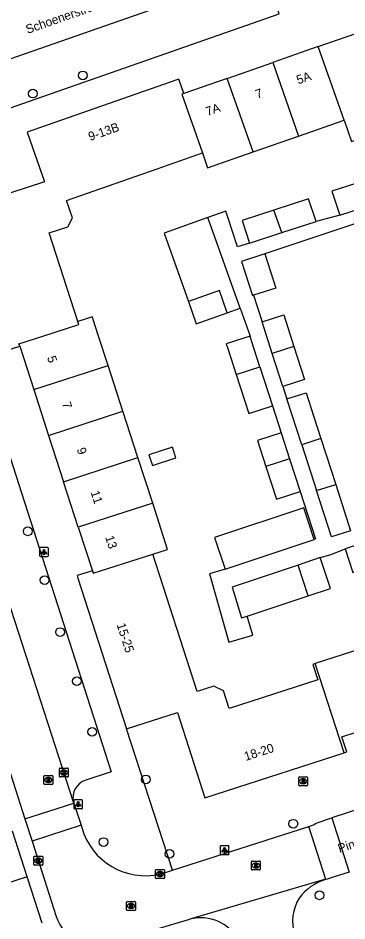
# Model space of a CAD drawing. Extents: x 159377 to 159983, y 382996 to 383595.
# Drawn here: x 159601.6 to 159638.5, y 383184.3 to 383285.7 of the extents above; entities that cross this region are included whole.
import ezdxf

# ---------------------------------------------------------------- set-up
doc = ezdxf.new("R2010")
doc.units = 0
for name, color, linetype in [('IMGEO_Boom', 7, 'Continuous'), ('IMGEO_Brandkraan', 7, 'Continuous'), ('IMGEO_Kolk', 7, 'Continuous'), ('IMGEO_Lichtpunt', 7, 'Continuous'), ('IMGEO_Openbare_ruimte_label', 7, 'Continuous'), ('IMGEO_Pand', 7, 'Continuous'), ('IMGEO_Pand_nummerreeks', 7, 'Continuous'), ('IMGEO_Rijbaan_lokaal_open', 7, 'Continuous'), ('IMGEO_Rioolput', 7, 'Continuous'), ('IMGEO_Voetpad_open', 7, 'Continuous')]:
    doc.layers.add(name, color=color, linetype=linetype)

msp = doc.modelspace()

# ---------------------------------------------------------------- linework, layer by layer
at = {"layer": 'IMGEO_Boom'}
for centre in [(159608.86, 383279.29), (159603.23, 383277.24), (159602.66, 383228.05), (159604.56, 383222.55), (159606.29, 383216.73), (159608.18, 383211.21), (159609.89, 383205.51), (159615.93, 383200.17), (159632.5, 383195.19), (159611.17, 383193.13), (159618.59, 383191.8), (159635.45, 383187.14)]:
    msp.add_circle(centre, 0.489, dxfattribs=at)
at = {"layer": 'IMGEO_Brandkraan'}
for p, q in [((159633.11, 383199.53), (159633.11, 383200.38)), ((159633.18, 383200.46), (159634.03, 383200.46)), ((159633.59, 383200.24), (159633.62, 383200.24)), ((159634.11, 383200.38), (159634.11, 383199.53)), ((159634.03, 383199.46), (159633.18, 383199.46)), ((159633.62, 383199.68), (159633.59, 383199.68))]:
    msp.add_line(p, q, dxfattribs=at)
for points in [[(159633.11, 383199.53), (159633.11, 383200.38)], [(159633.18, 383200.46), (159634.03, 383200.46)], [(159633.45, 383200.16), (159633.45, 383199.76), (159633.67, 383199.76)], [(159633.69, 383200.16), (159633.45, 383200.16)], [(159633.63, 383200.07), (159633.58, 383200.07), (159633.58, 383200)], [(159633.58, 383200), (159633.63, 383200)], [(159633.64, 383199.92), (159633.58, 383199.92), (159633.58, 383199.84)], [(159633.58, 383199.84), (159633.64, 383199.84)], [(159634.11, 383200.38), (159634.11, 383199.53)], [(159634.03, 383199.46), (159633.18, 383199.46)]]:
    msp.add_lwpolyline(points, dxfattribs=at)
for centre, radius, start, end in [((159633.18, 383200.38), 0.0765, 91.552, 178.448), ((159633.18, 383200.38), 0.0765, 91.552, 178.448), ((159633.63, 383200.04), 0.0379, 267.8285, 90.9355), ((159633.64, 383199.88), 0.0404, 269.8759, 90.5077), ((159633.67, 383200.01), 0.251, 268.6676, 293.5347), ((159633.69, 383200.01), 0.145, 59.4692, 91.5367), ((159633.71, 383200.06), 0.0922, 285.5137, 58.1501), ((159633.72, 383199.87), 0.105, 301.3115, 78.989), ((159634.03, 383200.38), 0.0765, 1.552, 88.448), ((159634.03, 383200.38), 0.0765, 1.552, 88.448), ((159633.18, 383199.53), 0.0765, 181.552, 268.448), ((159633.18, 383199.53), 0.0765, 181.552, 268.448), ((159634.03, 383199.53), 0.0765, 271.552, 358.448), ((159634.03, 383199.53), 0.0765, 271.552, 358.448)]:
    msp.add_arc(centre, radius, start, end, dxfattribs=at)
for centre, major_axis, ratio, start_param, end_param in [((159633.59, 383199.96), (-0.387, 0.002), 0.722429, 4.712389, 7.853982), ((159633.62, 383199.96), (-0.39, 0.002), 0.717154, 1.570796, 4.712389)]:
    msp.add_ellipse(centre, major_axis=major_axis, ratio=ratio, start_param=start_param, end_param=end_param, dxfattribs=at)
at = {"layer": 'IMGEO_Kolk'}
for p, q in [((159606.22, 383200.51), (159606.22, 383201.37)), ((159606.29, 383201.44), (159607.14, 383201.44)), ((159606.71, 383201.22), (159606.73, 383201.22)), ((159607.22, 383201.37), (159607.22, 383200.51)), ((159607.14, 383200.44), (159606.29, 383200.44)), ((159606.73, 383200.66), (159606.7, 383200.66)), ((159603.35, 383190.6), (159603.35, 383191.45)), ((159603.42, 383191.53), (159604.28, 383191.53)), ((159603.86, 383190.75), (159603.83, 383190.75)), ((159603.84, 383191.31), (159603.86, 383191.31)), ((159604.35, 383191.45), (159604.35, 383190.6)), ((159604.28, 383190.53), (159603.42, 383190.53)), ((159617.02, 383189.1), (159617.02, 383189.96)), ((159617.09, 383190.03), (159617.94, 383190.03)), ((159617.5, 383189.81), (159617.53, 383189.81)), ((159618.02, 383189.96), (159618.02, 383189.1)), ((159617.94, 383189.03), (159617.09, 383189.03)), ((159617.53, 383189.25), (159617.5, 383189.25))]:
    msp.add_line(p, q, dxfattribs=at)
for points in [[(159606.22, 383200.51), (159606.22, 383201.37)], [(159606.29, 383201.44), (159607.14, 383201.44)], [(159606.54, 383201.14), (159606.66, 383201.14), (159606.66, 383200.99), (159606.79, 383201.14), (159606.96, 383201.14), (159606.81, 383200.99), (159606.96, 383200.74), (159606.81, 383200.74), (159606.73, 383200.9), (159606.66, 383200.84), (159606.66, 383200.74), (159606.54, 383200.74), (159606.54, 383201.14)], [(159607.22, 383201.37), (159607.22, 383200.51)], [(159607.14, 383200.44), (159606.29, 383200.44)], [(159603.35, 383190.6), (159603.35, 383191.45)], [(159603.42, 383191.53), (159604.28, 383191.53)], [(159603.67, 383191.23), (159603.79, 383191.23), (159603.79, 383191.07), (159603.92, 383191.23), (159604.09, 383191.23), (159603.94, 383191.08), (159604.09, 383190.83), (159603.94, 383190.83), (159603.86, 383190.99), (159603.79, 383190.92), (159603.79, 383190.83), (159603.67, 383190.83), (159603.67, 383191.23)], [(159604.35, 383191.45), (159604.35, 383190.6)], [(159604.28, 383190.53), (159603.42, 383190.53)], [(159617.02, 383189.1), (159617.02, 383189.96)], [(159617.09, 383190.03), (159617.94, 383190.03)], [(159617.34, 383189.73), (159617.46, 383189.73), (159617.46, 383189.58), (159617.59, 383189.73), (159617.75, 383189.73), (159617.61, 383189.58), (159617.76, 383189.33), (159617.61, 383189.33), (159617.52, 383189.49), (159617.46, 383189.43), (159617.46, 383189.33), (159617.34, 383189.33), (159617.34, 383189.73)], [(159618.02, 383189.96), (159618.02, 383189.1)], [(159617.94, 383189.03), (159617.09, 383189.03)]]:
    msp.add_lwpolyline(points, dxfattribs=at)
for centre, start, end in [((159606.29, 383201.36), 91.552, 178.448), ((159606.29, 383201.36), 91.552, 178.448), ((159607.14, 383201.36), 1.552, 88.448), ((159607.14, 383201.36), 1.552, 88.448), ((159606.29, 383200.51), 181.552, 268.448), ((159606.29, 383200.51), 181.552, 268.448), ((159607.14, 383200.51), 271.552, 358.448), ((159607.14, 383200.51), 271.552, 358.448), ((159603.43, 383191.45), 91.552, 178.448), ((159603.43, 383191.45), 91.552, 178.448), ((159603.43, 383190.6), 181.552, 268.448), ((159603.43, 383190.6), 181.552, 268.448), ((159604.27, 383191.45), 1.552, 88.448), ((159604.27, 383191.45), 1.552, 88.448), ((159604.27, 383190.6), 271.552, 358.448), ((159604.27, 383190.6), 271.552, 358.448), ((159617.09, 383189.95), 91.552, 178.448), ((159617.09, 383189.95), 91.552, 178.448), ((159617.94, 383189.95), 1.552, 88.448), ((159617.94, 383189.95), 1.552, 88.448), ((159617.09, 383189.1), 181.552, 268.448), ((159617.09, 383189.1), 181.552, 268.448), ((159617.94, 383189.1), 271.552, 358.448), ((159617.94, 383189.1), 271.552, 358.448)]:
    msp.add_arc(centre, 0.0765, start, end, dxfattribs=at)
for centre, major_axis, ratio, start_param, end_param in [((159606.7, 383200.94), (-0.387, 0.002), 0.722429, 4.712389, 7.853982), ((159606.73, 383200.94), (-0.39, 0.002), 0.717154, 1.570796, 4.712389), ((159603.84, 383191.03), (-0.387, 0.002), 0.722429, 4.712389, 7.853982), ((159603.86, 383191.03), (-0.39, 0.002), 0.717154, 1.570796, 4.712389), ((159617.5, 383189.53), (-0.387, 0.002), 0.722429, 4.712389, 7.853982), ((159617.53, 383189.53), (-0.39, 0.002), 0.717154, 1.570796, 4.712389)]:
    msp.add_ellipse(centre, major_axis=major_axis, ratio=ratio, start_param=start_param, end_param=end_param, dxfattribs=at)
at = {"layer": 'IMGEO_Lichtpunt'}
for p, q in [((159603.99, 383226.12), (159603.99, 383225.32)), ((159603.99, 383226.12), (159603.99, 383225.32)), ((159604.89, 383226.22), (159604.08, 383226.22)), ((159604.89, 383226.22), (159604.08, 383226.22)), ((159604.99, 383225.32), (159604.99, 383226.12)), ((159604.99, 383225.32), (159604.99, 383226.12)), ((159604.08, 383225.22), (159604.89, 383225.22)), ((159604.08, 383225.22), (159604.89, 383225.22)), ((159607.83, 383197.78), (159607.83, 383196.97)), ((159607.83, 383197.78), (159607.83, 383196.97)), ((159608.73, 383197.87), (159607.92, 383197.87)), ((159608.73, 383197.87), (159607.92, 383197.87)), ((159608.82, 383196.97), (159608.82, 383197.78)), ((159608.82, 383196.97), (159608.82, 383197.78)), ((159607.92, 383196.88), (159608.73, 383196.88)), ((159607.92, 383196.88), (159608.73, 383196.88)), ((159624.28, 383192.62), (159624.28, 383191.81)), ((159624.28, 383192.62), (159624.28, 383191.81)), ((159625.18, 383192.72), (159624.37, 383192.72)), ((159625.18, 383192.72), (159624.37, 383192.72)), ((159625.27, 383191.81), (159625.27, 383192.62)), ((159625.27, 383191.81), (159625.27, 383192.62)), ((159624.37, 383191.72), (159625.18, 383191.72)), ((159624.37, 383191.72), (159625.18, 383191.72))]:
    msp.add_line(p, q, dxfattribs=at)
for points in [[(159604.36, 383225.79), (159604.4, 383225.76), (159604.22, 383225.5), (159604.18, 383225.53), (159604.36, 383225.79)], [(159604.47, 383225.74), (159604.51, 383225.74), (159604.51, 383225.42), (159604.47, 383225.42), (159604.47, 383225.74)], [(159604.58, 383225.76), (159604.61, 383225.79), (159604.8, 383225.52), (159604.76, 383225.5), (159604.58, 383225.76)], [(159608.2, 383197.44), (159608.24, 383197.41), (159608.05, 383197.15), (159608.01, 383197.18), (159608.2, 383197.44)], [(159608.3, 383197.39), (159608.35, 383197.39), (159608.35, 383197.07), (159608.3, 383197.07), (159608.3, 383197.39)], [(159608.41, 383197.41), (159608.45, 383197.44), (159608.64, 383197.18), (159608.6, 383197.15), (159608.41, 383197.41)], [(159624.65, 383192.28), (159624.69, 383192.26), (159624.5, 383191.99), (159624.46, 383192.02), (159624.65, 383192.28)], [(159624.75, 383192.24), (159624.8, 383192.24), (159624.8, 383191.91), (159624.75, 383191.91), (159624.75, 383192.24)], [(159624.86, 383192.26), (159624.9, 383192.28), (159625.09, 383192.02), (159625.05, 383191.99), (159624.86, 383192.26)]]:
    msp.add_lwpolyline(points, dxfattribs=at)
for centre in [(159604.49, 383225.92), (159608.33, 383197.58), (159624.78, 383192.42)]:
    msp.add_circle(centre, 0.0994, dxfattribs=at)
for centre, start, end in [((159604.08, 383226.12), 90, 180), ((159604.08, 383226.12), 90, 180), ((159604.89, 383226.12), 0, 90), ((159604.89, 383226.12), 0, 90), ((159604.08, 383225.32), 180, 270), ((159604.08, 383225.32), 180, 270), ((159604.89, 383225.32), 270, 0), ((159604.89, 383225.32), 270, 360), ((159607.92, 383197.78), 90, 180), ((159607.92, 383197.78), 90, 180), ((159608.73, 383197.78), 0, 90), ((159608.73, 383197.78), 0, 90), ((159607.92, 383196.97), 180, 270), ((159607.92, 383196.97), 180, 270), ((159608.73, 383196.97), 270, 0), ((159608.73, 383196.97), 270, 360), ((159624.37, 383192.62), 90, 180), ((159624.37, 383192.62), 90, 180), ((159625.18, 383192.62), 0, 90), ((159625.18, 383192.62), 0, 90), ((159624.37, 383191.81), 180, 270), ((159624.37, 383191.81), 180, 270), ((159625.18, 383191.81), 270, 0), ((159625.18, 383191.81), 270, 360)]:
    msp.add_arc(centre, 0.0946, start, end, dxfattribs=at)
at = {"layer": 'IMGEO_Pand'}
for points in [[(159635.29, 383282.52), (159640.6, 383284.37)], [(159635.29, 383282.52), (159630.18, 383280.74)], [(159638.21, 383274.26), (159635.29, 383282.52)], [(159625.08, 383278.96), (159630.18, 383280.74)], [(159630.18, 383280.74), (159633.1, 383272.47)], [(159620.21, 383277.26), (159619.64, 383278.87), (159619.42, 383278.79), (159602.59, 383272.92), (159604.55, 383267.32), (159594.89, 383264.19)], [(159625.08, 383278.96), (159620.21, 383277.26)], [(159628, 383270.69), (159625.08, 383278.96)], [(159620.21, 383277.26), (159619.98, 383277.18), (159622.29, 383270.57)], [(159633.1, 383272.47), (159638.21, 383274.26)], [(159638.21, 383274.26), (159639.05, 383271.85), (159644.35, 383273.7)], [(159628, 383270.69), (159633.1, 383272.47)], [(159608.29, 383251.62), (159605.06, 383261.58), (159607.17, 383262.27), (159607.7, 383263.3), (159607.03, 383265.24), (159617.22, 383268.8), (159622.29, 383270.57)], [(159622.29, 383270.57), (159622.87, 383268.91), (159628, 383270.69)], [(159640.59, 383267.49), (159636.84, 383266.27), (159637.71, 383263.58)], [(159635.05, 383262.87), (159634.22, 383265.42), (159630.3, 383264.16)], [(159637.71, 383263.58), (159641.54, 383264.82)], [(159594.89, 383264.19), (159599.49, 383250), (159599.94, 383248.57), (159600.03, 383248.3), (159601.76, 383248.86)], [(159630.3, 383264.16), (159626.74, 383263), (159627.57, 383260.45)], [(159631.2, 383261.62), (159630.3, 383264.16)], [(159622.89, 383263.32), (159617.98, 383261.57), (159620.72, 383253.87)], [(159626.52, 383253.12), (159622.89, 383263.32)], [(159631.2, 383261.62), (159635.05, 383262.87)], [(159627.57, 383260.45), (159631.2, 383261.62)], [(159629.31, 383259.25), (159626.66, 383258.39), (159627.9, 383254.54), (159628.03, 383254.58)], [(159629.31, 383259.25), (159630.55, 383255.39), (159628.03, 383254.58)], [(159625.07, 383252.61), (159624.19, 383255.11), (159620.72, 383253.87)], [(159620.72, 383253.87), (159621.6, 383251.38), (159625.07, 383252.61)], [(159625.07, 383252.61), (159626.52, 383253.12)], [(159601.76, 383248.86), (159601.67, 383249.13), (159604.35, 383250), (159608.39, 383251.31), (159608.29, 383251.62)], [(159611.68, 383246.7), (159610.61, 383250), (159610.02, 383251.84), (159609.92, 383252.15), (159608.29, 383251.62)], [(159628.99, 383251.61), (159631.43, 383252.39), (159632.57, 383248.84)], [(159630.13, 383248.05), (159628.99, 383251.61)], [(159627.64, 383249.99), (159624.97, 383249.13), (159625.14, 383248.6), (159626.09, 383245.67)], [(159628.75, 383246.54), (159627.81, 383249.46), (159627.64, 383249.99)], [(159601.76, 383248.86), (159603.33, 383243.99)], [(159632.57, 383248.84), (159630.13, 383248.05)], [(159632.57, 383248.84), (159633.77, 383245.1), (159631.33, 383244.33)], [(159631.33, 383244.33), (159630.13, 383248.05)], [(159603.33, 383243.99), (159611.68, 383246.7)], [(159613.35, 383241.54), (159611.68, 383246.7)], [(159626.09, 383245.67), (159628.75, 383246.54)], [(159628.75, 383246.54), (159630.16, 383242.15)], [(159626.09, 383245.67), (159627.5, 383241.29), (159630.16, 383242.15)], [(159603.33, 383243.99), (159605, 383238.83)], [(159631.78, 383242.94), (159633.93, 383243.62), (159634.8, 383240.92), (159635.59, 383238.47)], [(159633.45, 383237.78), (159631.78, 383242.94)], [(159605, 383238.83), (159613.35, 383241.54)], [(159615.04, 383236.35), (159613.35, 383241.54)], [(159605, 383238.83), (159606.68, 383233.63)], [(159631.15, 383239.13), (159628.49, 383238.27), (159629.43, 383235.35)], [(159631.15, 383239.13), (159632.09, 383236.21)], [(159635.59, 383238.47), (159633.45, 383237.78)], [(159635.59, 383238.47), (159637.26, 383233.3)], [(159616.27, 383236.66), (159616.66, 383235.46), (159619.3, 383236.32), (159618.91, 383237.52), (159616.27, 383236.66)], [(159633.45, 383237.78), (159635.1, 383232.63)], [(159606.68, 383233.63), (159615.04, 383236.35)], [(159616.7, 383231.21), (159615.04, 383236.35)], [(159632.09, 383236.21), (159629.43, 383235.35)], [(159629.43, 383235.35), (159630.61, 383231.68), (159633.27, 383232.54)], [(159632.09, 383236.21), (159633.27, 383232.54)], [(159608.34, 383228.5), (159606.68, 383233.63)], [(159635.1, 383232.63), (159637.26, 383233.3)], [(159637.26, 383233.3), (159638.93, 383228.09)], [(159638.93, 383228.09), (159636.78, 383227.42), (159635.1, 383232.63)], [(159616.7, 383231.21), (159608.34, 383228.5)], [(159616.72, 383225.47), (159618.38, 383226.01), (159616.7, 383231.21)], [(159634.85, 383227.14), (159633.67, 383230.68), (159623.65, 383227.34), (159624.83, 383223.8)], [(159608.34, 383228.5), (159609.92, 383223.62)], [(159624.83, 383223.8), (159634.85, 383227.14)], [(159641.77, 383227.22), (159638.32, 383226.07)], [(159609.92, 383223.62), (159610.01, 383223.34), (159616.72, 383225.47)], [(159634.97, 383213.19), (159634.7, 383213.1), (159635.26, 383211.36), (159625.29, 383208.14), (159624.66, 383210.11), (159623.58, 383210.66), (159621.7, 383210.06), (159616.72, 383225.47)], [(159635.53, 383225.09), (159633.04, 383224.26)], [(159634.16, 383220.8), (159636.68, 383221.64), (159635.53, 383225.09)], [(159638.32, 383226.07), (159639.2, 383223.44), (159642.62, 383224.58)], [(159633.04, 383224.26), (159625.63, 383221.79), (159626.68, 383218.31), (159627.3, 383218.51)], [(159634.16, 383220.8), (159633.04, 383224.26)], [(159609.92, 383223.62), (159608.21, 383223.07), (159608.3, 383222.8), (159613.77, 383205.86)], [(159627.3, 383218.51), (159634.16, 383220.8)], [(159640.1, 383214.85), (159634.97, 383213.19)], [(159638.22, 383203.16), (159634.97, 383213.19)], [(159613.77, 383205.86), (159619.47, 383207.7), (159622.57, 383198.1), (159638.22, 383203.16)], [(159638.22, 383203.16), (159638.51, 383203.26), (159637.96, 383204.97), (159642.8, 383206.53)], [(159602.6, 383189.23), (159600.94, 383194.34)], [(159602.6, 383189.23), (159594.22, 383186.52)], [(159604.28, 383184.01), (159602.6, 383189.23)]]:
    msp.add_lwpolyline(points, dxfattribs=at)
at = {"layer": 'IMGEO_Rijbaan_lokaal_open'}
for points in [[(159595.83, 383279.46), (159630.11, 383291.46)], [(159607.8, 383197.6), (159596.22, 383233.29)], [(159670.06, 383215.35), (159670.33, 383214.53), (159657.26, 383210.23), (159659.5, 383203.24), (159636.83, 383195.84)], [(159597.31, 383211.41), (159602.34, 383195.73)], [(159602.34, 383195.73), (159607.84, 383197.49)], [(159607.84, 383197.49), (159607.8, 383197.6)], [(159607.84, 383197.49), (159608.66, 383195.01)], [(159602.34, 383195.73), (159603.14, 383193.23)], [(159634.23, 383194.89), (159634.99, 383195.13), (159634.94, 383195.22), (159636.83, 383195.84)], [(159636.83, 383195.84), (159638.78, 383189.75)], [(159608.66, 383195.01), (159603.14, 383193.23)], [(159608.66, 383195.01), (159608.75, 383194.75)], [(159618.91, 383189.97), (159634.23, 383194.89)], [(159636.14, 383188.93), (159634.23, 383194.89)], [(159603.14, 383193.23), (159605.86, 383184.77)], [(159617.54, 383189.53), (159618.91, 383189.97)], [(159638.78, 383189.75), (159637.08, 383189.21), (159636.29, 383188.97), (159636.14, 383188.93)], [(159636.14, 383188.93), (159635.99, 383188.9), (159620.89, 383184.47)], [(159611.15, 383181.58), (159620.89, 383184.47)]]:
    msp.add_lwpolyline(points, dxfattribs=at)
for centre, radius, start, end in [((159615.86, 383196.72), 7.38, 195.5013, 283.1402), ((159637.76, 383183.46), 5.7, 106.5397, 143.7564), ((159637.5, 383184.18), 5.08, 148.5632, 196.8449), ((159610.17, 383186.15), 4.53, 197.7268, 247.4384), ((159622.1, 383179.79), 4.83, 27.0867, 104.5477)]:
    msp.add_arc(centre, radius, start, end, dxfattribs=at)
at = {"layer": 'IMGEO_Rioolput'}
for p, q in [((159604.48, 383199.68), (159604.48, 383200.53)), ((159604.56, 383200.61), (159605.41, 383200.61)), ((159604.97, 383200.39), (159605, 383200.39)), ((159604.99, 383199.83), (159604.97, 383199.83)), ((159605.48, 383200.53), (159605.48, 383199.68)), ((159605.41, 383199.61), (159604.56, 383199.61)), ((159627.79, 383190.07), (159627.79, 383190.92)), ((159627.86, 383190.99), (159628.71, 383190.99)), ((159628.27, 383190.77), (159628.3, 383190.77)), ((159628.79, 383190.92), (159628.79, 383190.07)), ((159628.71, 383189.99), (159627.86, 383189.99)), ((159628.3, 383190.21), (159628.27, 383190.21)), ((159613.77, 383185.52), (159613.77, 383186.37)), ((159613.85, 383186.45), (159614.7, 383186.45)), ((159614.26, 383186.23), (159614.29, 383186.23)), ((159614.28, 383185.67), (159614.26, 383185.67)), ((159614.77, 383186.37), (159614.77, 383185.52)), ((159614.7, 383185.45), (159613.85, 383185.45))]:
    msp.add_line(p, q, dxfattribs=at)
for points in [[(159604.48, 383199.68), (159604.48, 383200.53)], [(159604.56, 383200.61), (159605.41, 383200.61)], [(159605.07, 383200.3), (159604.82, 383200.31), (159604.82, 383199.91)], [(159604.82, 383199.91), (159604.94, 383199.91), (159604.94, 383200.07), (159604.96, 383200.07)], [(159605, 383200.23), (159604.94, 383200.23), (159604.94, 383200.14)], [(159604.94, 383200.14), (159605, 383200.14)], [(159605, 383200.04), (159605.07, 383199.91), (159605.21, 383199.91), (159605.15, 383200.03)], [(159605.48, 383200.53), (159605.48, 383199.68)], [(159605.41, 383199.61), (159604.56, 383199.61)], [(159627.79, 383190.07), (159627.79, 383190.92)], [(159627.86, 383190.99), (159628.71, 383190.99)], [(159628.37, 383190.69), (159628.12, 383190.69), (159628.12, 383190.29)], [(159628.3, 383190.61), (159628.25, 383190.61), (159628.25, 383190.53)], [(159628.79, 383190.92), (159628.79, 383190.07)], [(159628.71, 383189.99), (159627.86, 383189.99)], [(159628.12, 383190.29), (159628.25, 383190.29), (159628.25, 383190.46), (159628.26, 383190.46)], [(159628.25, 383190.53), (159628.3, 383190.53)], [(159628.3, 383190.43), (159628.38, 383190.29), (159628.51, 383190.29), (159628.45, 383190.42)], [(159613.77, 383185.52), (159613.77, 383186.37)], [(159613.85, 383186.45), (159614.7, 383186.45)], [(159614.36, 383186.14), (159614.11, 383186.15), (159614.11, 383185.75)], [(159614.11, 383185.75), (159614.23, 383185.75), (159614.23, 383185.91), (159614.25, 383185.91)], [(159614.29, 383186.07), (159614.23, 383186.07), (159614.23, 383185.98)], [(159614.23, 383185.98), (159614.29, 383185.98)], [(159614.29, 383185.88), (159614.36, 383185.75), (159614.5, 383185.75), (159614.44, 383185.87)], [(159614.77, 383186.37), (159614.77, 383185.52)], [(159614.7, 383185.45), (159613.85, 383185.45)]]:
    msp.add_lwpolyline(points, dxfattribs=at)
for centre, radius, start, end in [((159604.56, 383200.53), 0.0765, 91.552, 178.448), ((159604.56, 383200.53), 0.0765, 91.552, 178.448), ((159604.95, 383200.02), 0.0533, 26.0293, 88.6989), ((159605, 383200.13), 0.0964, 77.0061, 93.1865), ((159604.98, 383200.33), 0.19, 274.7715, 282.9687), ((159605.02, 383200.19), 0.0378, 276.6634, 79.6772), ((159605.07, 383200.2), 0.109, 350.3612, 89.416), ((159605.07, 383200.19), 0.112, 277.5842, 350.9817), ((159605.05, 383199.98), 0.108, 29.5134, 73.7905), ((159605.41, 383200.53), 0.0765, 1.552, 88.448), ((159605.41, 383200.53), 0.0765, 1.552, 88.448), ((159604.56, 383199.68), 0.0765, 181.552, 268.448), ((159604.56, 383199.68), 0.0765, 181.552, 268.448), ((159605.41, 383199.68), 0.0765, 271.552, 358.448), ((159605.41, 383199.68), 0.0765, 271.552, 358.448), ((159627.86, 383190.92), 0.0765, 91.552, 178.448), ((159627.86, 383190.92), 0.0765, 91.552, 178.448), ((159628.31, 383190.52), 0.0964, 77.0061, 93.1865), ((159628.32, 383190.57), 0.0378, 276.6634, 79.6772), ((159628.37, 383190.58), 0.109, 350.3612, 89.416), ((159628.71, 383190.92), 0.0765, 1.552, 88.448), ((159628.71, 383190.92), 0.0765, 1.552, 88.448), ((159627.86, 383190.07), 0.0765, 181.552, 268.448), ((159627.86, 383190.07), 0.0765, 181.552, 268.448), ((159628.26, 383190.4), 0.0533, 26.0293, 88.6989), ((159628.28, 383190.72), 0.19, 274.7715, 282.9687), ((159628.37, 383190.58), 0.112, 277.5842, 350.9817), ((159628.36, 383190.37), 0.108, 29.5134, 73.7905), ((159628.71, 383190.07), 0.0765, 271.552, 358.448), ((159628.71, 383190.07), 0.0765, 271.552, 358.448), ((159613.85, 383186.37), 0.0765, 91.552, 178.448), ((159613.85, 383186.37), 0.0765, 91.552, 178.448), ((159613.85, 383185.52), 0.0765, 181.552, 268.448), ((159613.85, 383185.52), 0.0765, 181.552, 268.448), ((159614.24, 383185.86), 0.0533, 26.0293, 88.6989), ((159614.29, 383185.97), 0.0964, 77.0061, 93.1865), ((159614.27, 383186.17), 0.19, 274.7715, 282.9687), ((159614.31, 383186.03), 0.0378, 276.6634, 79.6772), ((159614.36, 383186.04), 0.109, 350.3612, 89.416), ((159614.36, 383186.03), 0.112, 277.5842, 350.9817), ((159614.34, 383185.82), 0.108, 29.5134, 73.7905), ((159614.7, 383186.37), 0.0765, 1.552, 88.448), ((159614.7, 383186.37), 0.0765, 1.552, 88.448), ((159614.7, 383185.52), 0.0765, 271.552, 358.448), ((159614.7, 383185.52), 0.0765, 271.552, 358.448)]:
    msp.add_arc(centre, radius, start, end, dxfattribs=at)
for centre, major_axis, ratio, start_param, end_param in [((159604.97, 383200.11), (-0.387, 0.002), 0.722429, 4.712389, 7.853982), ((159604.99, 383200.11), (-0.39, 0.002), 0.717154, 1.570796, 4.712389), ((159628.27, 383190.49), (-0.387, 0.002), 0.722429, 4.712389, 7.853982), ((159628.3, 383190.49), (-0.39, 0.002), 0.717154, 1.570796, 4.712389), ((159614.26, 383185.95), (-0.387, 0.002), 0.722429, 4.712389, 7.853982), ((159614.28, 383185.95), (-0.39, 0.002), 0.717154, 1.570796, 4.712389)]:
    msp.add_ellipse(centre, major_axis=major_axis, ratio=ratio, start_param=start_param, end_param=end_param, dxfattribs=at)
at = {"layer": 'IMGEO_Voetpad_open'}
for points in [[(159596.98, 383278.84), (159598.34, 383274.83), (159630.9, 383286.2), (159629.51, 383290.18)], [(159627.57, 383260.45), (159626.22, 383260.01), (159625.1, 383263.46), (159624.92, 383264.04), (159622.89, 383263.32)], [(159591.98, 383263.24), (159596.25, 383250), (159612.04, 383201), (159609.17, 383200.07)], [(159640.53, 383263), (159629.31, 383259.25)], [(159637.71, 383263.58), (159635.05, 383262.87)], [(159628.03, 383254.58), (159628.99, 383251.61)], [(159626.52, 383253.12), (159627.64, 383249.99)], [(159631.33, 383244.33), (159631.78, 383242.94)], [(159630.16, 383242.15), (159631.15, 383239.13)], [(159633.27, 383232.54), (159635, 383227.19), (159634.85, 383227.14)], [(159635.53, 383225.09), (159636.76, 383225.46), (159638.32, 383226.07)], [(159624.83, 383223.8), (159623.1, 383223.28), (159625.24, 383215.61), (159627.95, 383216.36), (159627.3, 383218.51)], [(159618.91, 383189.97), (159613.77, 383205.86)]]:
    msp.add_lwpolyline(points, dxfattribs=at)
msp.add_arc((159609.78, 383198.12), 2.04, 107.1754, 194.8216, dxfattribs=at)

# ---------------------------------------------------------------- texts
at = {"layer": 'IMGEO_Openbare_ruimte_label'}
for s, rotation, p in [('Schoenerstraat', 19.2684, (159602.64, 383283.95)), ('Pinkstraat', 17.8189, (159637.7, 383191.9))]:
    msp.add_text(s, height=1, rotation=rotation, dxfattribs=at).set_placement(p)
at = {"layer": 'IMGEO_Pand_nummerreeks'}
for s, rotation, p in [('5A', 19.2256, (159633.06, 383278.27)), ('7', 19.237, (159628.45, 383276.66)), ('7A', 19.2285, (159622.85, 383274.71)), ('9-13B', 19.2342, (159609.67, 383271.91)), ('5', 287.9105, (159604.82, 383247.59)), ('7', 287.9091, (159606.49, 383242.43)), ('9', 287.9091, (159608.15, 383237.28)), ('11', 287.9091, (159609.71, 383232.45)), ('13', 287.9105, (159611.34, 383227.4)), ('15-25', 287.9105, (159612.64, 383217.56)), ('18-20', 17.9107, (159627.16, 383202.24))]:
    msp.add_text(s, height=1, rotation=rotation, dxfattribs=at).set_placement(p)

doc.saveas('drawing.dxf')
